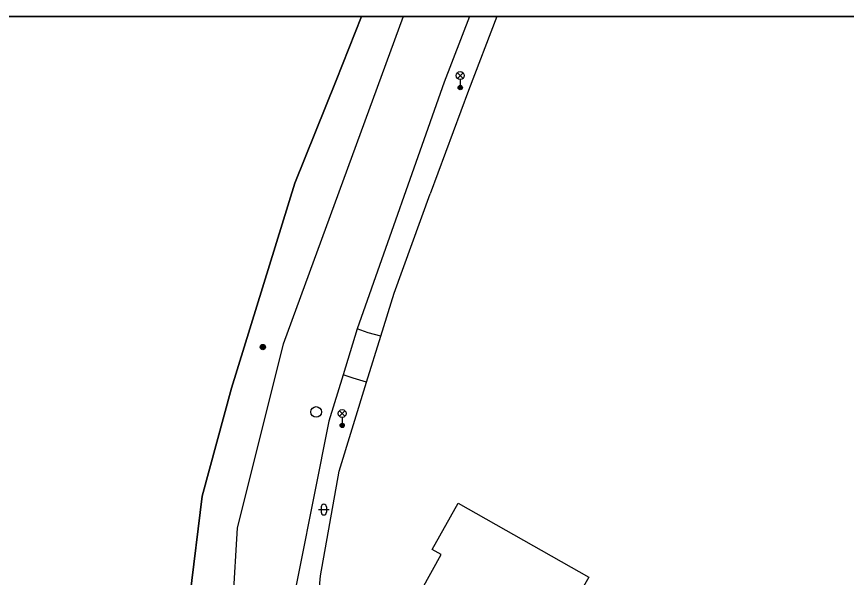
# Model space of a CAD drawing. Extents: x -598233 to -596890, y -1157848 to -1156431.
# Drawn here: x -598078.3 to -598000.2, y -1156483.6 to -1156430.9 of the extents above; entities that cross this region are included whole.
import ezdxf

# ---------------------------------------------------------------- set-up
doc = ezdxf.new("R2010")
doc.units = 0
for name, color, linetype in [('Level 10', 7, 'Continuous'), ('Level 11', 7, 'Continuous'), ('Level 21', 7, 'Continuous'), ('Level 25', 7, 'Continuous'), ('Level 27', 7, 'Continuous'), ('Level 33', 7, 'Continuous'), ('Level 36', 7, 'Continuous'), ('Vrstva 54', 7, 'Continuous'), ('Vrstva 60', 7, 'Continuous'), ('zajmove_uzemi', 7, 'Continuous')]:
    doc.layers.add(name, color=color, linetype=linetype)

msp = doc.modelspace()

# ---------------------------------------------------------------- linework, layer by layer
at = {"layer": 'Level 10'}
for points in [[(-598041.9287, -1156430.8558), (-598053.19, -1156461.6599), (-598057.52, -1156478.93), (-598058.34, -1156492.61), (-598058.61, -1156497.14), (-598058.7, -1156498.6), (-598058.96, -1156499.29), (-598059, -1156506.58), (-598058.39, -1156509.94), (-598053.63, -1156536.35), (-598052.11, -1156542.66)], [(-598035.6766, -1156430.8558), (-598038.05, -1156437.03), (-598046.24, -1156460.2199)], [(-598046.24, -1156460.2199), (-598047.57, -1156464.55)], [(-598047.57, -1156464.55), (-598048.9, -1156468.9099), (-598053.06, -1156489.84), (-598052.87, -1156505.12), (-598050.37, -1156521.5), (-598046.52, -1156538.71)]]:
    msp.add_lwpolyline(points, dxfattribs=at)
at = {"layer": 'Level 11'}
for points in [[(-598044.01, -1156460.92), (-598042.76, -1156456.87), (-598039.38, -1156447.53)], [(-598044.01, -1156460.92), (-598045.2, -1156460.59), (-598046.24, -1156460.2199)], [(-598045.35, -1156465.25), (-598044.01, -1156460.92)], [(-598045.35, -1156465.25), (-598046.62, -1156464.85), (-598047.57, -1156464.55)], [(-598050.4898, -1156492.3968), (-598050.012, -1156486.9841), (-598049.7, -1156483.45), (-598047.93, -1156473.62), (-598045.35, -1156465.25)], [(-598041.9247, -1156487.9053), (-598038.3497, -1156481.4406), (-598039.19, -1156480.9707), (-598036.7512, -1156476.6301), (-598024.4684, -1156483.5641), (-598027.3963, -1156488.7371), (-598029.4402, -1156487.5783), (-598030.4879, -1156489.3682), (-598030.6467, -1156489.6579), (-598035.5302, -1156486.897), (-598037.4789, -1156490.3855), (-598041.9247, -1156487.9053)]]:
    msp.add_lwpolyline(points, dxfattribs=at)
at = {"layer": 'Level 21'}
msp.add_lwpolyline([(-598033.0994, -1156430.8558), (-598035.76, -1156437.8), (-598039.38, -1156447.53)], dxfattribs=at)
at = {"layer": 'Level 25'}
for radius in [0.25, 0.2, 0.15, 0.1, 0.05]:
    msp.add_circle((-598055.11, -1156461.94), radius, dxfattribs=at)
at = {"layer": 'Level 27'}
msp.add_circle((-598050.1, -1156468.04), 0.5, dxfattribs=at)
at = {"layer": 'Level 33'}
for p, q in [((-598036.815, -1156436.67), (-598036.285, -1156436.14)), ((-598036.815, -1156436.14), (-598036.285, -1156436.67)), ((-598036.55, -1156436.78), (-598036.55, -1156437.53)), ((-598047.915, -1156468.45), (-598047.385, -1156467.92)), ((-598047.915, -1156467.92), (-598047.385, -1156468.45)), ((-598047.65, -1156468.56), (-598047.65, -1156469.31))]:
    msp.add_line(p, q, dxfattribs=at)
for centre, radius in [((-598036.55, -1156436.405), 0.375), ((-598036.55, -1156437.53), 0.2), ((-598036.55, -1156437.53), 0.1445), ((-598036.55, -1156437.53), 0.0876), ((-598047.65, -1156468.185), 0.375), ((-598047.65, -1156469.31), 0.2), ((-598047.65, -1156469.31), 0.1445), ((-598047.65, -1156469.31), 0.0876)]:
    msp.add_circle(centre, radius, dxfattribs=at)
at = {"layer": 'Level 36'}
for p, q in [((-598049.876, -1156477.226), (-598048.876, -1156477.226)), ((-598049.626, -1156476.976), (-598049.626, -1156477.476)), ((-598049.126, -1156476.976), (-598049.126, -1156477.476))]:
    msp.add_line(p, q, dxfattribs=at)
for centre, start, end in [((-598049.3757, -1156476.9763), 0, 180), ((-598049.3757, -1156477.4763), 180, 0)]:
    msp.add_arc(centre, 0.25, start, end, dxfattribs=at)
at = {"layer": 'Vrstva 54'}
for p, q in [((-598045.8254, -1156430.8558), (-598048.23, -1156436.86)), ((-598048.23, -1156436.86), (-598052.09, -1156446.51)), ((-598052.09, -1156446.51), (-598058.06, -1156465.8)), ((-598058.06, -1156465.8), (-598060.81, -1156475.95)), ((-598060.81, -1156475.95), (-598063.01, -1156493.79))]:
    msp.add_line(p, q, dxfattribs=at)
at = {"layer": 'Vrstva 60'}
for points in [[(-598056.59, -1156696.84), (-598051.82, -1156669.27), (-598046.05, -1156641.42), (-598043.7, -1156623.02), (-598042.82, -1156612.95), (-598044.06, -1156597.08), (-598044.97, -1156587.7), (-598045.39, -1156583.42), (-598047.43, -1156576.22), (-598049.13, -1156568.65), (-598053.7, -1156549.77), (-598057.74, -1156526.78), (-598060.95, -1156504.97), (-598062.86, -1156497.43), (-598063.01, -1156493.79), (-598060.81, -1156475.95), (-598058.06, -1156465.8), (-598052.09, -1156446.51), (-598048.23, -1156436.86), (-598045.8254, -1156430.8558), (-598232.8901, -1156430.8558), (-598232.8901, -1157835.5817)], [(-596983.0406, -1156430.8558), (-598045.8254, -1156430.8558), (-598048.23, -1156436.86), (-598052.09, -1156446.51), (-598058.06, -1156465.8), (-598060.81, -1156475.95), (-598063.01, -1156493.79), (-598062.86, -1156497.43), (-598060.95, -1156504.97), (-598057.74, -1156526.78), (-598053.7, -1156549.77), (-598049.13, -1156568.65), (-598047.43, -1156576.22), (-598045.39, -1156583.42), (-598044.97, -1156587.7), (-598044.06, -1156597.08), (-598042.82, -1156612.95), (-598043.7, -1156623.02), (-598046.05, -1156641.42), (-598051.82, -1156669.27), (-598056.59, -1156696.84)]]:
    msp.add_lwpolyline(points, dxfattribs=at)
at = {"layer": 'zajmove_uzemi'}
msp.add_lwpolyline([(-598232.8901, -1156430.8558), (-596890.4624, -1156430.8558), (-596890.4624, -1157848.4611), (-598232.8901, -1157848.4611)], close=True, dxfattribs=at)

doc.saveas('drawing.dxf')
